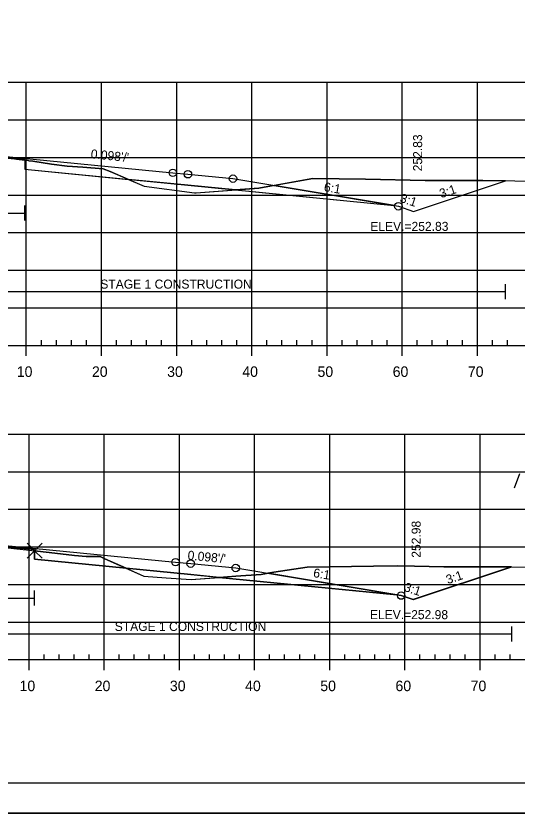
# Model space of a CAD drawing. Extents: x 1365647 to 1367999, y 387113 to 400173.
# Drawn here: x 1365902.4 to 1365969, y 391212.8 to 391318.9 of the extents above; entities that cross this region are included whole.
import ezdxf

# ---------------------------------------------------------------- set-up
doc = ezdxf.new("R2010")
doc.units = 0
for name, color, linetype in [('R_Alt Surface', 7, 'Continuous'), ('R_Axis', 7, 'Continuous'), ('R_Axis Annot', 7, 'Continuous'), ('R_Border', 7, 'Continuous'), ('R_Border Notes', 7, 'Continuous'), ('R_Contours', 7, 'Continuous'), ('R_Exist Surface', 7, 'Continuous'), ('R_Fin Surface', 7, 'Continuous'), ('R_Fin Surface Annot', 7, 'Continuous'), ('R_Grid', 7, 'Continuous'), ('R_No Plot', 7, 'Continuous'), ('R_Proposed Const Limits', 7, 'Continuous'), ('R_Water', 7, 'Continuous'), ('R_Water Annot', 7, 'Continuous')]:
    doc.layers.add(name, color=color, linetype=linetype)

msp = doc.modelspace()

# ---------------------------------------------------------------- linework, layer by layer
at = {"layer": 'R_Alt Surface'}
for points in [[(1365841.41, 391302.12), (1365862.22, 391302.54), (1365879.78, 391300.82), (1365879.78, 391302.11), (1365893.72, 391300.74), (1365903.55, 391299.78), (1365903.55, 391298.49), (1365925.22, 391296.36), (1365952.65, 391293.67)], [(1365841.78, 391250.31), (1365862.59, 391250.72), (1365881.3, 391248.89), (1365881.3, 391250.18), (1365894.09, 391248.93), (1365904.84, 391247.88), (1365904.84, 391246.59), (1365925.59, 391244.55), (1365953.01, 391241.86)]]:
    msp.add_lwpolyline(points, dxfattribs=at)
at = {"layer": 'R_Axis'}
for p, q in [((1365905.73, 391275.06), (1365905.73, 391275.76)), ((1365907.73, 391275.06), (1365907.73, 391275.76)), ((1365909.73, 391275.06), (1365909.73, 391275.76)), ((1365911.73, 391275.06), (1365911.73, 391275.76)), ((1365915.73, 391275.06), (1365915.73, 391275.76)), ((1365917.73, 391275.06), (1365917.73, 391275.76)), ((1365919.73, 391275.06), (1365919.73, 391275.76)), ((1365921.73, 391275.06), (1365921.73, 391275.76)), ((1365925.73, 391275.06), (1365925.73, 391275.76)), ((1365927.73, 391275.06), (1365927.73, 391275.76)), ((1365929.73, 391275.06), (1365929.73, 391275.76)), ((1365931.73, 391275.06), (1365931.73, 391275.76)), ((1365935.73, 391275.06), (1365935.73, 391275.76)), ((1365937.73, 391275.06), (1365937.73, 391275.76)), ((1365939.73, 391275.06), (1365939.73, 391275.76)), ((1365941.73, 391275.06), (1365941.73, 391275.76)), ((1365945.73, 391275.06), (1365945.73, 391275.76)), ((1365947.73, 391275.06), (1365947.73, 391275.76)), ((1365949.73, 391275.06), (1365949.73, 391275.76)), ((1365951.73, 391275.06), (1365951.73, 391275.76)), ((1365955.73, 391275.06), (1365955.73, 391275.76)), ((1365957.73, 391275.06), (1365957.73, 391275.76)), ((1365959.73, 391275.06), (1365959.73, 391275.76)), ((1365961.73, 391275.06), (1365961.73, 391275.76)), ((1365965.73, 391275.06), (1365965.73, 391275.76)), ((1365967.73, 391275.06), (1365967.73, 391275.76)), ((1365748.73, 391275.06), (1366038.73, 391275.06)), ((1365903.73, 391273.66), (1365903.73, 391275.06)), ((1365913.73, 391273.66), (1365913.73, 391275.06)), ((1365923.73, 391273.66), (1365923.73, 391275.06)), ((1365933.73, 391273.66), (1365933.73, 391275.06)), ((1365943.73, 391273.66), (1365943.73, 391275.06)), ((1365953.73, 391273.66), (1365953.73, 391275.06)), ((1365963.73, 391273.66), (1365963.73, 391275.06)), ((1365749.09, 391233.24), (1366039.09, 391233.24)), ((1365904.09, 391231.84), (1365904.09, 391233.24)), ((1365906.09, 391233.24), (1365906.09, 391233.94)), ((1365908.09, 391233.24), (1365908.09, 391233.94)), ((1365910.09, 391233.24), (1365910.09, 391233.94)), ((1365912.09, 391233.24), (1365912.09, 391233.94)), ((1365914.09, 391231.84), (1365914.09, 391233.24)), ((1365916.09, 391233.24), (1365916.09, 391233.94)), ((1365918.09, 391233.24), (1365918.09, 391233.94)), ((1365920.09, 391233.24), (1365920.09, 391233.94)), ((1365922.09, 391233.24), (1365922.09, 391233.94)), ((1365924.09, 391231.84), (1365924.09, 391233.24)), ((1365926.09, 391233.24), (1365926.09, 391233.94)), ((1365928.09, 391233.24), (1365928.09, 391233.94)), ((1365930.09, 391233.24), (1365930.09, 391233.94)), ((1365932.09, 391233.24), (1365932.09, 391233.94)), ((1365934.09, 391231.84), (1365934.09, 391233.24)), ((1365936.09, 391233.24), (1365936.09, 391233.94)), ((1365938.09, 391233.24), (1365938.09, 391233.94)), ((1365940.09, 391233.24), (1365940.09, 391233.94)), ((1365942.09, 391233.24), (1365942.09, 391233.94)), ((1365944.09, 391231.84), (1365944.09, 391233.24)), ((1365946.09, 391233.24), (1365946.09, 391233.94)), ((1365948.09, 391233.24), (1365948.09, 391233.94)), ((1365950.09, 391233.24), (1365950.09, 391233.94)), ((1365952.09, 391233.24), (1365952.09, 391233.94)), ((1365954.09, 391231.84), (1365954.09, 391233.24)), ((1365956.09, 391233.24), (1365956.09, 391233.94)), ((1365958.09, 391233.24), (1365958.09, 391233.94)), ((1365960.09, 391233.24), (1365960.09, 391233.94)), ((1365962.09, 391233.24), (1365962.09, 391233.94)), ((1365964.09, 391231.84), (1365964.09, 391233.24)), ((1365966.09, 391233.24), (1365966.09, 391233.94)), ((1365968.09, 391233.24), (1365968.09, 391233.94))]:
    msp.add_line(p, q, dxfattribs=at)
at = {"layer": 'R_Border'}
msp.add_line((1366052.27, 391216.8), (1365736.09, 391216.8), dxfattribs=at)
at = {"layer": 'R_Contours'}
for p, q in [((1365903.55, 391299.69), (1365903.55, 391299.78)), ((1365903.55, 391299.69), (1365903.55, 391298.49)), ((1365903.55, 391298.49), (1365917.3, 391297.14)), ((1365925.22, 391296.36), (1365917.3, 391297.14)), ((1365955.25, 391292.89), (1365967.47, 391296.97)), ((1365931.57, 391295.74), (1365925.22, 391296.36)), ((1365931.57, 391295.74), (1365952.65, 391293.67)), ((1365936.68, 391296.33), (1365952.44, 391293.7)), ((1365952.44, 391293.7), (1365952.65, 391293.67)), ((1365904.84, 391247.72), (1365904.84, 391246.59)), ((1365904.84, 391246.59), (1365916.99, 391245.39)), ((1365953.01, 391241.86), (1365935.86, 391244.72)), ((1365935.86, 391244.72), (1365953.01, 391241.86)), ((1365968.27, 391245.58), (1365959.27, 391245.6)), ((1365929.37, 391244.18), (1365953.01, 391241.86))]:
    msp.add_line(p, q, dxfattribs=at)
for points in [[(1365903.55, 391299.78), (1365893.72, 391300.74), (1365879.78, 391302.11), (1365879.78, 391301.73)], [(1365879.78, 391301.73), (1365880.17, 391301.72), (1365880.44, 391301.72), (1365880.44, 391301.72), (1365880.87, 391301.7), (1365881.36, 391301.66), (1365886.42, 391301.36), (1365890.22, 391301.02), (1365890.87, 391300.97), (1365892.26, 391300.84), (1365892.34, 391300.84), (1365894.2, 391300.67), (1365894.37, 391300.64), (1365894.94, 391300.59), (1365902.16, 391299.86), (1365902.43, 391299.83), (1365903.55, 391299.69)], [(1365917.3, 391297.14), (1365914.88, 391298.18), (1365913.93, 391298.57), (1365911.23, 391298.75), (1365909.17, 391298.9), (1365907.1, 391299.19), (1365904.61, 391299.55), (1365904.05, 391299.63), (1365904, 391299.64), (1365903.55, 391299.69)], [(1365917.3, 391297.14), (1365919.4, 391296.23), (1365926.11, 391295.35), (1365926.13, 391295.35), (1365926.31, 391295.36), (1365931.57, 391295.74)], [(1365967.47, 391296.97), (1365964.47, 391297), (1365963.58, 391297.01), (1365963.43, 391297.01), (1365963.39, 391297.01), (1365956.78, 391297), (1365948.84, 391297.18), (1365941.86, 391297.24), (1365936.68, 391296.33)], [(1365936.68, 391296.33), (1365936.33, 391296.27), (1365934.64, 391295.96), (1365931.57, 391295.74)], [(1365952.65, 391293.67), (1365952.44, 391293.7), (1365936.68, 391296.33)], [(1365952.65, 391293.67), (1365953.22, 391293.57), (1365955.25, 391292.89)], [(1365916.99, 391245.39), (1365914.17, 391246.66), (1365913.54, 391246.97), (1365911.71, 391246.98), (1365910.14, 391247.1), (1365906.79, 391247.48), (1365904.84, 391247.72)], [(1365959.27, 391245.6), (1365955.38, 391245.67), (1365953.11, 391245.72), (1365949.89, 391245.68), (1365941.09, 391245.56), (1365936.66, 391244.86), (1365935.86, 391244.72)], [(1365935.86, 391244.72), (1365934.97, 391244.56), (1365931.59, 391244.35), (1365929.37, 391244.18)], [(1365953.01, 391241.86), (1365953.59, 391241.76), (1365955.2, 391241.22), (1365968.27, 391245.58)]]:
    msp.add_lwpolyline(points, dxfattribs=at)
for points in [[(1365881.3, 391249.83), (1365881.32, 391249.83), (1365882.18, 391249.78), (1365883.53, 391249.67), (1365885.02, 391249.56), (1365887.49, 391249.4), (1365888.39, 391249.32), (1365891.19, 391249.09), (1365892.32, 391248.98), (1365893.05, 391248.93), (1365893.22, 391248.92), (1365893.57, 391248.89), (1365895.13, 391248.73), (1365900.56, 391248.18), (1365902.47, 391248), (1365903.75, 391247.85), (1365904.84, 391247.72), (1365904.84, 391247.88), (1365894.09, 391248.93), (1365881.3, 391250.18)], [(1365904.84, 391247.72), (1365906.79, 391247.48), (1365910.14, 391247.1), (1365911.71, 391246.98), (1365913.54, 391246.97), (1365914.17, 391246.66), (1365916.99, 391245.39), (1365904.84, 391246.59)], [(1365929.37, 391244.18), (1365931.59, 391244.35), (1365934.97, 391244.56), (1365936.66, 391244.86), (1365941.09, 391245.56), (1365949.89, 391245.68), (1365953.11, 391245.72), (1365955.38, 391245.67), (1365959.27, 391245.6), (1365968.27, 391245.58), (1365955.2, 391241.22), (1365953.59, 391241.76), (1365953.01, 391241.86)], [(1365916.99, 391245.39), (1365919.35, 391244.33), (1365922.34, 391244.12), (1365925.65, 391243.89), (1365929.37, 391244.18), (1365925.59, 391244.55)]]:
    msp.add_lwpolyline(points, close=True, dxfattribs=at)
at = {"layer": 'R_Exist Surface'}
for points in [[(1365902.16, 391299.86), (1365902.43, 391299.83), (1365904, 391299.64), (1365904.05, 391299.63), (1365904.61, 391299.55), (1365907.1, 391299.19), (1365909.17, 391298.9), (1365911.23, 391298.75), (1365913.93, 391298.57), (1365914.88, 391298.18), (1365919.4, 391296.23), (1365926.11, 391295.35), (1365926.13, 391295.35), (1365926.31, 391295.36), (1365934.64, 391295.96), (1365936.33, 391296.27), (1365941.86, 391297.24), (1365948.84, 391297.18), (1365956.78, 391297), (1365963.39, 391297.01), (1365963.43, 391297.01), (1365963.58, 391297.01), (1365964.47, 391297), (1365981.42, 391296.8)], [(1365900.56, 391248.18), (1365902.47, 391248), (1365903.75, 391247.85), (1365904.84, 391247.72), (1365906.79, 391247.48), (1365910.14, 391247.1), (1365911.71, 391246.98), (1365913.54, 391246.97), (1365914.17, 391246.66), (1365919.35, 391244.33), (1365922.34, 391244.12), (1365925.65, 391243.89), (1365931.59, 391244.35), (1365934.97, 391244.56), (1365936.66, 391244.86), (1365941.09, 391245.56), (1365949.89, 391245.68), (1365953.11, 391245.72), (1365955.38, 391245.67), (1365959.27, 391245.6), (1365981.66, 391245.56)]]:
    msp.add_lwpolyline(points, dxfattribs=at)
at = {"layer": 'R_Fin Surface'}
for points in [[(1365823.54, 391297.36), (1365834.22, 391300.92), (1365841.11, 391302.07), (1365856.22, 391304.59), (1365862.22, 391304), (1365864.22, 391303.8), (1365893.72, 391300.91), (1365923.22, 391298.02), (1365925.22, 391297.83), (1365931.22, 391297.24), (1365952.44, 391293.7), (1365953.22, 391293.57), (1365955.25, 391292.89)], [(1365823.54, 391297.36), (1365834.22, 391300.92), (1365841.41, 391302.12), (1365856.22, 391304.59), (1365862.22, 391304), (1365864.22, 391303.8), (1365893.72, 391300.91), (1365923.22, 391298.02), (1365925.22, 391297.83), (1365931.22, 391297.24), (1365952.65, 391293.67), (1365953.22, 391293.57), (1365955.25, 391292.89), (1365967.47, 391296.97)], [(1365856.22, 391304.59), (1365862.22, 391304), (1365864.22, 391303.8), (1365893.72, 391300.91), (1365923.22, 391298.02), (1365925.22, 391297.83), (1365931.22, 391297.24)], [(1365955.25, 391292.89), (1365967.47, 391296.97)], [(1365827.03, 391246.59), (1365834.59, 391249.11), (1365841.78, 391250.31), (1365856.59, 391252.78), (1365862.59, 391252.19), (1365864.59, 391251.99), (1365894.09, 391249.1), (1365923.59, 391246.21), (1365925.59, 391246.01), (1365931.59, 391245.43), (1365953.01, 391241.86), (1365953.59, 391241.76), (1365955.2, 391241.22), (1365968.27, 391245.58)], [(1365856.59, 391252.78), (1365862.59, 391252.19), (1365864.59, 391251.99), (1365894.09, 391249.1), (1365923.59, 391246.21), (1365925.59, 391246.01), (1365931.59, 391245.43)]]:
    msp.add_lwpolyline(points, dxfattribs=at)
at = {"layer": 'R_Grid'}
for p, q in [((1365748.73, 391310.06), (1366038.73, 391310.06)), ((1365903.73, 391275.06), (1365903.73, 391310.06)), ((1365913.73, 391275.06), (1365913.73, 391310.06)), ((1365923.73, 391275.06), (1365923.73, 391310.06)), ((1365933.73, 391275.06), (1365933.73, 391310.06)), ((1365943.73, 391275.06), (1365943.73, 391310.06)), ((1365953.73, 391275.06), (1365953.73, 391310.06)), ((1365963.73, 391275.06), (1365963.73, 391310.06)), ((1365748.73, 391305.06), (1366038.73, 391305.06)), ((1365748.73, 391300.06), (1366038.73, 391300.06)), ((1365748.73, 391295.06), (1366038.73, 391295.06)), ((1365748.73, 391290.06), (1366038.73, 391290.06)), ((1365748.73, 391285.06), (1366038.73, 391285.06)), ((1365748.73, 391280.06), (1366038.73, 391280.06)), ((1365748.73, 391275.06), (1366038.73, 391275.06)), ((1365749.09, 391263.24), (1366039.09, 391263.24)), ((1365904.09, 391233.24), (1365904.09, 391263.24)), ((1365914.09, 391233.24), (1365914.09, 391263.24)), ((1365924.09, 391233.24), (1365924.09, 391263.24)), ((1365934.09, 391233.24), (1365934.09, 391263.24)), ((1365944.09, 391233.24), (1365944.09, 391263.24)), ((1365954.09, 391233.24), (1365954.09, 391263.24)), ((1365964.09, 391233.24), (1365964.09, 391263.24)), ((1365749.09, 391258.24), (1366039.09, 391258.24)), ((1365749.09, 391253.24), (1366039.09, 391253.24)), ((1365749.09, 391248.24), (1366039.09, 391248.24)), ((1365749.09, 391243.24), (1366039.09, 391243.24)), ((1365749.09, 391238.24), (1366039.09, 391238.24)), ((1365749.09, 391233.24), (1366039.09, 391233.24))]:
    msp.add_line(p, q, dxfattribs=at)
at = {"layer": 'R_No Plot'}
msp.add_line((1365723.69, 391212.82), (1366057.03, 391212.82), dxfattribs=at)
msp.add_lwpolyline([(1365723.69, 391426.16), (1366057.03, 391426.16), (1366057.03, 391212.82), (1365723.69, 391212.82)], close=True, dxfattribs=at)
msp.add_lwpolyline([(1365904.84, 391247.72), (1365903.84, 391248.72), (1365904.84, 391247.72), (1365903.84, 391246.72), (1365904.84, 391247.72), (1365905.84, 391246.72), (1365904.84, 391247.72), (1365905.84, 391248.72)], dxfattribs=at)
for centre in [(1365923.22, 391298.02), (1365925.22, 391297.83), (1365931.22, 391297.24), (1365953.22, 391293.57), (1365923.59, 391246.21), (1365923.59, 391246.21), (1365923.59, 391246.21), (1365923.59, 391246.21), (1365923.59, 391246.21), (1365925.59, 391246.01), (1365925.59, 391246.01), (1365925.59, 391246.01), (1365925.59, 391246.01), (1365925.59, 391246.01), (1365931.59, 391245.43), (1365931.59, 391245.43), (1365931.59, 391245.43), (1365931.59, 391245.43), (1365931.59, 391245.43), (1365953.59, 391241.76), (1365953.59, 391241.76), (1365953.59, 391241.76), (1365953.59, 391241.76), (1365953.59, 391241.76)]:
    msp.add_circle(centre, 0.5, dxfattribs=at)
at = {"layer": 'R_Proposed Const Limits'}
msp.add_lwpolyline([(1365955.21, 391241.22), (1365968.3, 391245.58)], dxfattribs=at)
at = {"layer": 'R_Water'}
for p, q in [((1365903.55, 391291.66), (1365903.55, 391293.66)), ((1365879.78, 391292.66), (1365903.55, 391292.66)), ((1365967.47, 391281.22), (1365967.47, 391283.22)), ((1365879.78, 391282.22), (1365967.47, 391282.22)), ((1365881.3, 391241.42), (1365904.84, 391241.42)), ((1365904.84, 391240.42), (1365904.84, 391242.42)), ((1365968.3, 391235.66), (1365968.3, 391237.66)), ((1365881.3, 391236.66), (1365968.3, 391236.66))]:
    msp.add_line(p, q, dxfattribs=at)
at = {"layer": 'R_Water Annot'}
msp.add_line((1365969.33, 391257.96), (1365968.63, 391256.04), dxfattribs=at)

# ---------------------------------------------------------------- texts
at = {"layer": 'R_Axis Annot'}
for s, p in [('10', (1365902.46, 391270.86)), ('20', (1365912.46, 391270.86)), ('30', (1365922.46, 391270.86)), ('40', (1365932.46, 391270.86)), ('50', (1365942.46, 391270.86)), ('60', (1365952.46, 391270.86)), ('70', (1365962.46, 391270.86)), ('10', (1365902.83, 391229.04)), ('20', (1365912.83, 391229.04)), ('30', (1365922.83, 391229.04)), ('40', (1365932.83, 391229.04)), ('50', (1365942.83, 391229.04)), ('60', (1365952.83, 391229.04)), ('70', (1365962.83, 391229.04))]:
    msp.add_text(s, height=1.4, dxfattribs=at).set_placement(p)
at = {"layer": 'R_Border Notes'}
for s, p in [('ELEV.=252.83', (1365949.48, 391290.29)), ('ELEV.=252.98', (1365949.43, 391238.62))]:
    msp.add_text(s, height=1.2, dxfattribs=at).set_placement(p)
at = {"layer": 'R_Fin Surface Annot'}
for s, rotation, p in [('252.83', 90, (1365956.38, 391298.22)), ("0.098'/'", 354.4029, (1365912.26, 391299.96)), ('6:1', 350.5377, (1365943.25, 391295.59)), ('3:1', 18.4349, (1365958.91, 391294.64)), ('3:1', 341.5651, (1365953.33, 391294.17)), ('252.98', 90, (1365956.18, 391246.8)), ("0.098'/'", 354.4029, (1365925.14, 391246.56)), ('6:1', 350.5377, (1365941.83, 391244.23)), ('3:1', 18.4349, (1365959.78, 391243.27)), ('3:1', 341.5651, (1365953.88, 391242.4))]:
    msp.add_text(s, height=1.2, rotation=rotation, dxfattribs=at).set_placement(p)
at = {"layer": 'R_Water'}
for p in [(1365913.57, 391282.61), (1365915.49, 391237.05)]:
    msp.add_text('STAGE 1 CONSTRUCTION', height=1.2, dxfattribs=at).set_placement(p)

doc.saveas('drawing.dxf')
